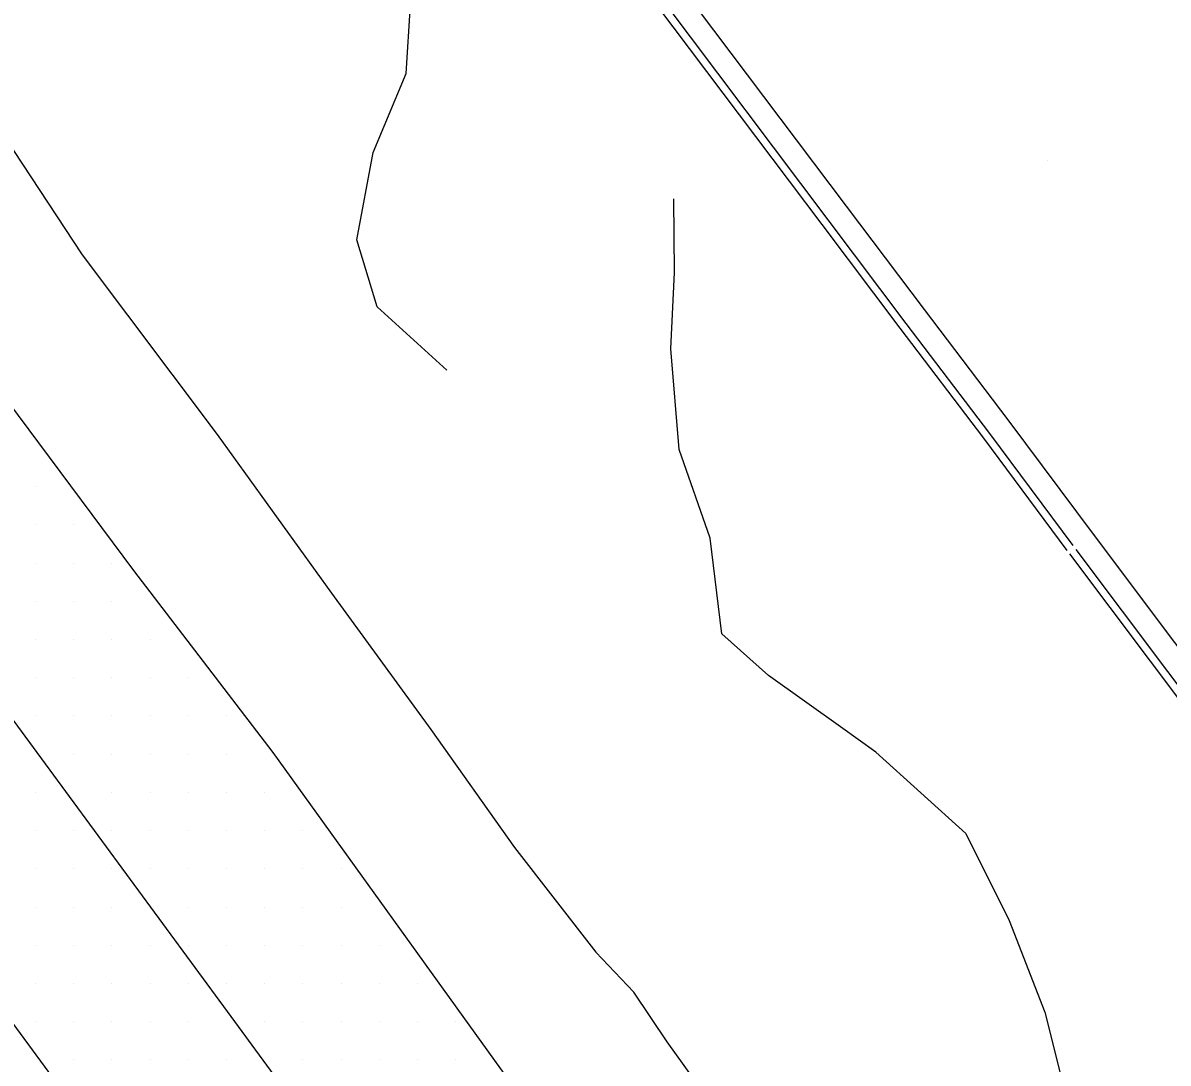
# Model space of a CAD drawing. Extents: x 1762120 to 1766775, y 709485 to 712965.
# Drawn here: x 1763652.9 to 1763727.9, y 711961 to 712029.1 of the extents above; entities that cross this region are included whole.
import ezdxf

# ---------------------------------------------------------------- set-up
doc = ezdxf.new("R2010")
doc.units = 0
for name, color, linetype in [('Exist DTM QL2 LIDAR Elevation Point', 7, 'Continuous'), ('Exist DTM Scan Elevation Point', 7, 'Continuous'), ('Exist Roads EOP', 7, 'Continuous'), ('Exist Roads EOT', 7, 'Continuous'), ('PH Exist DTM Breakline', 7, 'Continuous')]:
    doc.layers.add(name, color=color, linetype=linetype)

msp = doc.modelspace()

# ---------------------------------------------------------------- linework, layer by layer
at = {"layer": 'Exist DTM QL2 LIDAR Elevation Point'}
msp.add_line((1763719.947, 712020.094), (1763719.947, 712020.094), dxfattribs=at)
at = {"layer": 'Exist DTM Scan Elevation Point'}
for p, q in [((1763653.75, 711998.75), (1763653.75, 711998.75)), ((1763653.75, 711996.25), (1763653.75, 711996.25)), ((1763656.25, 711996.25), (1763656.25, 711996.25)), ((1763653.75, 711993.75), (1763653.75, 711993.75)), ((1763656.25, 711993.75), (1763656.25, 711993.75)), ((1763658.75, 711993.75), (1763658.75, 711993.75)), ((1763653.75, 711991.25), (1763653.75, 711991.25)), ((1763656.25, 711991.25), (1763656.25, 711991.25)), ((1763658.75, 711991.25), (1763658.75, 711991.25)), ((1763653.75, 711988.75), (1763653.75, 711988.75)), ((1763656.25, 711988.75), (1763656.25, 711988.75)), ((1763658.75, 711988.75), (1763658.75, 711988.75)), ((1763661.25, 711988.75), (1763661.25, 711988.75)), ((1763653.75, 711986.25), (1763653.75, 711986.25)), ((1763656.25, 711986.25), (1763656.25, 711986.25)), ((1763658.75, 711986.25), (1763658.75, 711986.25)), ((1763661.25, 711986.25), (1763661.25, 711986.25)), ((1763663.75, 711986.25), (1763663.75, 711986.25)), ((1763653.75, 711983.75), (1763653.75, 711983.75)), ((1763656.25, 711983.75), (1763656.25, 711983.75)), ((1763658.75, 711983.75), (1763658.75, 711983.75)), ((1763661.25, 711983.75), (1763661.25, 711983.75)), ((1763663.75, 711983.75), (1763663.75, 711983.75)), ((1763666.25, 711983.75), (1763666.25, 711983.75)), ((1763656.25, 711981.25), (1763656.25, 711981.25)), ((1763658.75, 711981.25), (1763658.75, 711981.25)), ((1763661.25, 711981.25), (1763661.25, 711981.25)), ((1763663.75, 711981.25), (1763663.75, 711981.25)), ((1763666.25, 711981.25), (1763666.25, 711981.25)), ((1763653.75, 711978.75), (1763653.75, 711978.75)), ((1763658.75, 711978.75), (1763658.75, 711978.75)), ((1763661.25, 711978.75), (1763661.25, 711978.75)), ((1763663.75, 711978.75), (1763663.75, 711978.75)), ((1763666.25, 711978.75), (1763666.25, 711978.75)), ((1763668.75, 711978.75), (1763668.75, 711978.75)), ((1763653.75, 711976.25), (1763653.75, 711976.25)), ((1763656.25, 711976.25), (1763656.25, 711976.25)), ((1763658.75, 711976.25), (1763658.75, 711976.25)), ((1763661.25, 711976.25), (1763661.25, 711976.25)), ((1763663.75, 711976.25), (1763663.75, 711976.25)), ((1763666.25, 711976.25), (1763666.25, 711976.25)), ((1763668.75, 711976.25), (1763668.75, 711976.25)), ((1763671.25, 711976.25), (1763671.25, 711976.25)), ((1763653.75, 711973.75), (1763653.75, 711973.75)), ((1763656.25, 711973.75), (1763656.25, 711973.75)), ((1763658.75, 711973.75), (1763658.75, 711973.75)), ((1763661.25, 711973.75), (1763661.25, 711973.75)), ((1763663.75, 711973.75), (1763663.75, 711973.75)), ((1763666.25, 711973.75), (1763666.25, 711973.75)), ((1763668.75, 711973.75), (1763668.75, 711973.75)), ((1763671.25, 711973.75), (1763671.25, 711973.75)), ((1763673.75, 711973.75), (1763673.75, 711973.75)), ((1763653.75, 711971.25), (1763653.75, 711971.25)), ((1763656.25, 711971.25), (1763656.25, 711971.25)), ((1763658.75, 711971.25), (1763658.75, 711971.25)), ((1763663.75, 711971.25), (1763663.75, 711971.25)), ((1763666.25, 711971.25), (1763666.25, 711971.25)), ((1763668.75, 711971.25), (1763668.75, 711971.25)), ((1763671.25, 711971.25), (1763671.25, 711971.25)), ((1763673.75, 711971.25), (1763673.75, 711971.25)), ((1763653.75, 711968.75), (1763653.75, 711968.75)), ((1763656.25, 711968.75), (1763656.25, 711968.75)), ((1763658.75, 711968.75), (1763658.75, 711968.75)), ((1763661.25, 711968.75), (1763661.25, 711968.75)), ((1763663.75, 711968.75), (1763663.75, 711968.75)), ((1763666.25, 711968.75), (1763666.25, 711968.75)), ((1763668.75, 711968.75), (1763668.75, 711968.75)), ((1763671.25, 711968.75), (1763671.25, 711968.75)), ((1763673.75, 711968.75), (1763673.75, 711968.75)), ((1763676.25, 711968.75), (1763676.25, 711968.75)), ((1763653.75, 711966.25), (1763653.75, 711966.25)), ((1763656.25, 711966.25), (1763656.25, 711966.25)), ((1763658.75, 711966.25), (1763658.75, 711966.25)), ((1763661.25, 711966.25), (1763661.25, 711966.25)), ((1763663.75, 711966.25), (1763663.75, 711966.25)), ((1763666.25, 711966.25), (1763666.25, 711966.25)), ((1763668.75, 711966.25), (1763668.75, 711966.25)), ((1763671.25, 711966.25), (1763671.25, 711966.25)), ((1763673.75, 711966.25), (1763673.75, 711966.25)), ((1763676.25, 711966.25), (1763676.25, 711966.25)), ((1763678.75, 711966.25), (1763678.75, 711966.25)), ((1763653.75, 711963.75), (1763653.75, 711963.75)), ((1763656.25, 711963.75), (1763656.25, 711963.75)), ((1763658.75, 711963.75), (1763658.75, 711963.75)), ((1763661.25, 711963.75), (1763661.25, 711963.75)), ((1763663.75, 711963.75), (1763663.75, 711963.75)), ((1763668.75, 711963.75), (1763668.75, 711963.75)), ((1763671.25, 711963.75), (1763671.25, 711963.75)), ((1763673.75, 711963.75), (1763673.75, 711963.75)), ((1763676.25, 711963.75), (1763676.25, 711963.75)), ((1763678.75, 711963.75), (1763678.75, 711963.75)), ((1763681.25, 711963.75), (1763681.25, 711963.75)), ((1763656.25, 711961.25), (1763656.25, 711961.25)), ((1763658.75, 711961.25), (1763658.75, 711961.25)), ((1763661.25, 711961.25), (1763661.25, 711961.25)), ((1763663.75, 711961.25), (1763663.75, 711961.25)), ((1763666.25, 711961.25), (1763666.25, 711961.25)), ((1763671.25, 711961.25), (1763671.25, 711961.25)), ((1763673.75, 711961.25), (1763673.75, 711961.25)), ((1763676.25, 711961.25), (1763676.25, 711961.25)), ((1763678.75, 711961.25), (1763678.75, 711961.25)), ((1763681.25, 711961.25), (1763681.25, 711961.25))]:
    msp.add_line(p, q, dxfattribs=at)
at = {"layer": 'Exist Roads EOP'}
for points in [[(1763747.792, 711873.595), (1763737.702, 711887.008), (1763729.105, 711899.303), (1763715.58, 711917.631), (1763702.317, 711935.933), (1763693.483, 711948.048), (1763684.591, 711960.119), (1763669.292, 711981.364), (1763660.187, 711993.271), (1763651.225, 712005.282), (1763642.443, 712017.422), (1763633.554, 712029.485), (1763624.616, 712041.511), (1763615.857, 712053.664), (1763612.498, 712058.49)], [(1763595.29, 712041.368), (1763607.489, 712024.346), (1763616.553, 712012.418), (1763625.455, 712000.365), (1763634.299, 711988.267), (1763643.197, 711976.207), (1763651.971, 711964.052), (1763660.841, 711951.968), (1763669.699, 711939.873), (1763678.637, 711927.836), (1763687.522, 711915.759), (1763696.461, 711903.716), (1763705.306, 711891.607), (1763717.65, 711874.591), (1763723.492, 711866.658), (1763726.497, 711862.285), (1763727.492, 711860.223), (1763727.651, 711858.847), (1763727.52, 711858.179), (1763728.735, 711856.956)]]:
    msp.add_lwpolyline(points, dxfattribs=at)
at = {"layer": 'Exist Roads EOT'}
msp.add_lwpolyline([(1763567.774, 712098.528), (1763588.559, 712070.294), (1763609.163, 712042.272), (1763632.355, 712010.627), (1763643.855, 711994.92), (1763653.597, 711981.678), (1763666.282, 711964.42), (1763694.364, 711926.12), (1763710.715, 711903.835), (1763724.536, 711885.027), (1763739.133, 711865.028)], dxfattribs=at)
at = {"layer": 'PH Exist DTM Breakline'}
for points in [[(1763631.153, 712117.403), (1763647.267, 712095.978), (1763662.032, 712076.506), (1763673.653, 712061.186), (1763685.199, 712045.613), (1763695.984, 712031.463), (1763706.787, 712017.102), (1763711.896, 712010.332), (1763717.371, 712003.132), (1763723.011, 711995.547)], [(1763629.954, 712116.502), (1763646.07, 712095.074), (1763660.837, 712075.599), (1763672.452, 712060.286), (1763684, 712044.712), (1763694.788, 712030.558), (1763705.589, 712016.199), (1763710.7, 712009.426), (1763716.172, 712002.231), (1763721.62, 711994.904)], [(1763629.555, 712116.201), (1763645.671, 712094.773), (1763660.438, 712075.297), (1763672.052, 712059.986), (1763683.6, 712044.412), (1763694.39, 712030.256), (1763705.19, 712015.898), (1763710.301, 712009.124), (1763715.772, 712001.93), (1763721.236, 711994.582)], [(1763608.32, 712075.678), (1763617.005, 712062.981), (1763625.265, 712054.48), (1763636.924, 712039.143), (1763644.002, 712030.951), (1763651.193, 712022.41), (1763656.8, 712013.928), (1763665.644, 712002.17), (1763673.126, 711991.777), (1763679.609, 711982.856), (1763685.091, 711975.15), (1763690.412, 711968.299)], [(1763680.672, 712006.374), (1763676.116, 712010.516), (1763674.785, 712014.899), (1763675.843, 712020.623), (1763678.013, 712025.783), (1763678.28, 712030.277), (1763677.755, 712035.118), (1763677, 712040.404), (1763680.39, 712043.678)], [(1763708.731, 711981.391), (1763706.428, 711983.035), (1763701.715, 711986.399), (1763698.661, 711989.127), (1763697.903, 711995.387), (1763695.865, 712001.172), (1763695.32, 712007.765), (1763695.566, 712012.761), (1763695.52, 712017.584)], [(1763723.011, 711995.547), (1763744.109, 711967.478)], [(1763721.412, 711994.346), (1763742.51, 711966.277)], [(1763721.812, 711994.646), (1763742.91, 711966.577)], [(1763708.731, 711981.391), (1763714.626, 711976.063), (1763717.46, 711970.371), (1763719.786, 711964.381), (1763721.869, 711956.111), (1763723.706, 711948.343), (1763724.578, 711943.164), (1763725.353, 711931.775), (1763724.892, 711923.608), (1763718.363, 711930.489), (1763712.59, 711940.317), (1763701.223, 711954.51), (1763698.406, 711957.792), (1763695.083, 711962.429), (1763692.893, 711965.673), (1763690.412, 711968.299)]]:
    msp.add_lwpolyline(points, dxfattribs=at)

doc.saveas('drawing.dxf')
